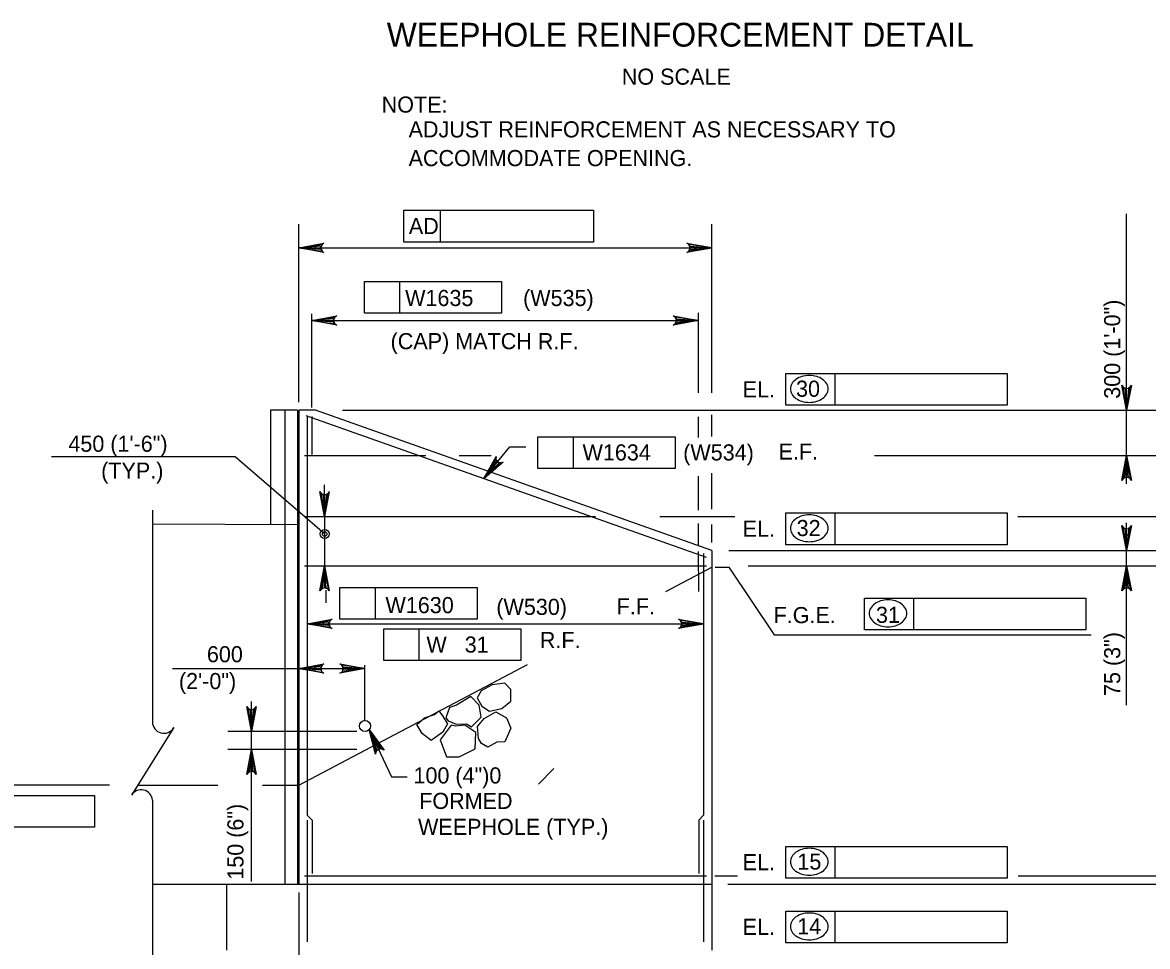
# Model space of a CAD drawing. Extents: x 638340 to 640241, y 295465 to 298435.
# Drawn here: x 638776.1 to 638985.6, y 295578 to 295750.2 of the extents above; entities that cross this region are included whole.
import ezdxf

# ---------------------------------------------------------------- set-up
doc = ezdxf.new("R2010")
doc.units = 0
for name, color, linetype in [('10', 7, 'Continuous'), ('3', 7, 'Continuous'), ('4', 7, 'Continuous'), ('5', 7, 'Continuous'), ('6', 7, 'Continuous')]:
    doc.layers.add(name, color=color, linetype=linetype)

# ---------------------------------------------------------------- blocks, each defined once
blk = doc.blocks.new('ROCK')
at = {"layer": '4'}
for points in [[(2.36725, 1.088), (2.2065, 0.82625), (2.378625, 0.506625), (2.66975, 0.3095), (3.128875, 0.403375), (3.48475, 0.6775), (3.4915, 1.123375), (3.25625, 1.36725), (2.783625, 1.308375)], [(1.10175, -0.02725), (1.4015, -0.159125), (1.78825, -0.148875), (1.980875, -0.266), (2.343375, 0.09475), (2.27875, 0.5505), (1.969375, 0.883), (1.4225, 0.553625), (1.152875, 0.479), (1.0105, 0.082)], [(0.74675, 0.359875), (0.882, 0.16), (1.072875, -0.144), (0.892, -0.457375), (0.448125, -0.758625), (0.1, -0.49325), (-0.095, -0.146375), (0.202875, 0.1025), (0.579125, 0.219875)], [(2.231375, -0.71725), (2.2025, -0.266375), (2.45475, 0.037125), (2.9085, 0.28875), (3.2995, 0.047625), (3.46875, -0.344), (3.231625, -0.855), (2.92, -0.860375), (2.5765, -1.054625), (2.340375, -0.904375)], [(1.2085, -0.192875), (0.778375, -0.737625), (1.008375, -1.391375), (1.48725, -1.396875), (2.09825, -1.106625), (2.133375, -0.486375), (1.723125, -0.203375), (1.37425, -0.239875)]]:
    blk.add_lwpolyline(points, close=True, dxfattribs=at)

msp = doc.modelspace()

# ---------------------------------------------------------------- linework, layer by layer
at = {"layer": '10'}
for p, q in [((638827.32, 295677.91), (638822.31, 295677.91)), ((638822.31, 295677.91), (638822.31, 295656.64)), ((638824.98, 295677.91), (638824.98, 295589.63)), ((638827.32, 295677.91), (638827.32, 295589.63)), ((638827.57, 295677.91), (638827.57, 295589.63)), ((638830.65, 295677.91), (638827.57, 295677.91)), ((638904.47, 295651.76), (638830.65, 295677.91)), ((638800.3, 295656.74), (638827.32, 295656.62)), ((638904.47, 295651.76), (638904.47, 295577.33)), ((638895.87, 295644.15), (638904.47, 295648.69)), ((638827.57, 295608.09), (638870.11, 295630.54)), ((638797.55, 295608.09), (638812.47, 295608.09)), ((638820.82, 295608.09), (638827.57, 295608.09)), ((638800.3, 295589.63), (638904.47, 295589.63)), ((638814.1, 295589.63), (638814.1, 295577.33))]:
    msp.add_line(p, q, dxfattribs=at)
at = {"layer": '3'}
for p, q in [((638815.71, 295669.22), (638781.51, 295669.22)), ((638832.36, 295654.87), (638815.71, 295669.22)), ((638800.3, 295659.32), (638800.3, 295619.85)), ((638905.06, 295648.69), (638907.6, 295648.69)), ((638804.28, 295618.78), (638796.37, 295606.21)), ((638800.3, 295605.28), (638800.3, 295574.7))]:
    msp.add_line(p, q, dxfattribs=at)
for radius in [0.833, 0.417]:
    msp.add_circle((638832.36, 295654.87), radius, dxfattribs=at)
for centre, start, end in [((638802.43, 295619.85), 180, 330), ((638798.18, 295605.08), 5.3286, 147.8672)]:
    msp.add_arc(centre, 2.13, start, end, dxfattribs=at)
at = {"layer": '4'}
for p, q in [((638847.09, 295715.17), (638882.4, 295715.17)), ((638847.09, 295709.26), (638847.09, 295715.17)), ((638853.94, 295709.26), (638853.94, 295715.17)), ((638882.4, 295715.17), (638882.4, 295709.26)), ((638981.68, 295664.21), (638981.68, 295714.54)), ((638827.57, 295679.45), (638827.57, 295712.6)), ((638904.47, 295681.15), (638904.47, 295712.6)), ((638882.4, 295709.26), (638847.09, 295709.26)), ((638830.52, 295708.17), (638901.52, 295708.17)), ((638839.76, 295701.93), (638865.3, 295701.93)), ((638839.76, 295696.02), (638839.76, 295701.93)), ((638846.35, 295696.02), (638846.35, 295701.93)), ((638865.3, 295701.93), (638865.3, 295696.02)), ((638829.96, 295678.42), (638829.96, 295695.89)), ((638829.96, 295694.64), (638901.94, 295694.64)), ((638865.3, 295696.02), (638839.76, 295696.02)), ((638901.94, 295681.15), (638901.94, 295696.09)), ((638918.21, 295684.74), (638959.43, 295684.74)), ((638918.21, 295678.84), (638918.21, 295684.74)), ((638927.39, 295678.84), (638927.39, 295684.74)), ((638959.43, 295684.74), (638959.43, 295678.84)), ((638835.71, 295677.91), (639028.76, 295677.91)), ((638959.43, 295678.84), (638918.21, 295678.84)), ((638901.94, 295672.82), (638901.94, 295676.68)), ((638904.47, 295673.02), (638904.47, 295677.08)), ((638872.07, 295672.98), (638897.61, 295672.98)), ((638872.07, 295667.07), (638872.07, 295672.98)), ((638878.67, 295667.07), (638878.67, 295672.98)), ((638897.61, 295672.98), (638897.61, 295667.07)), ((638857.42, 295669.49), (638863.35, 295669.49)), ((638861.98, 295665.18), (638866.86, 295671.08)), ((638866.86, 295671.08), (638869.81, 295671.08)), ((638934.73, 295669.49), (638997.92, 295669.49)), ((638897.61, 295667.07), (638872.07, 295667.07)), ((638901.94, 295659.27), (638901.94, 295665.64)), ((638904.47, 295659.47), (638904.47, 295666.21)), ((638832.36, 295661.08), (638832.36, 295664.03)), ((638832.36, 295658.12), (638832.36, 295648.9)), ((638894.75, 295658.12), (638908.73, 295658.12)), ((638901.94, 295652.76), (638901.94, 295656.79)), ((638918.21, 295658.78), (638959.43, 295658.78)), ((638918.21, 295652.87), (638918.21, 295658.78)), ((638927.39, 295652.87), (638927.39, 295658.78)), ((638959.43, 295658.78), (638959.43, 295652.87)), ((638961.44, 295658.12), (638997.92, 295658.12)), ((638981.68, 295622.97), (638981.68, 295656.95)), ((638904.47, 295653.3), (638904.47, 295656.65)), ((638959.43, 295652.87), (638918.21, 295652.87)), ((638907.62, 295651.76), (639016.89, 295651.76)), ((638907.6, 295648.69), (638916.07, 295636.08)), ((638911.2, 295648.9), (638997.92, 295648.9)), ((638832.57, 295644.41), (638832.57, 295642.01)), ((638835.21, 295644.89), (638860.74, 295644.89)), ((638835.21, 295638.98), (638835.21, 295644.89)), ((638841.8, 295638.98), (638841.8, 295644.89)), ((638860.74, 295644.89), (638860.74, 295638.98)), ((638932.87, 295637.02), (638932.87, 295642.92)), ((638932.87, 295642.92), (638974.09, 295642.92)), ((638942.04, 295637.02), (638942.04, 295642.92)), ((638974.09, 295642.92), (638974.09, 295637.02)), ((638829.11, 295638.13), (638902.93, 295638.13)), ((638860.74, 295638.98), (638835.21, 295638.98)), ((638843.36, 295637.18), (638868.9, 295637.18)), ((638843.36, 295631.28), (638843.36, 295637.18)), ((638849.95, 295631.28), (638849.95, 295637.18)), ((638868.9, 295637.18), (638868.9, 295631.28)), ((638916.07, 295636.08), (638975.09, 295636.09)), ((638974.09, 295637.02), (638932.87, 295637.02)), ((638804.04, 295629.77), (638839.88, 295629.77)), ((638839.87, 295620.11), (638839.87, 295630.42)), ((638868.9, 295631.28), (638843.36, 295631.28)), ((638818.75, 295590.12), (638818.75, 295623.64)), ((638838.34, 295618.06), (638814.32, 295618.06)), ((638840.65, 295618.41), (638844.79, 295609.62)), ((638838.34, 295614.7), (638814.32, 295614.7)), ((638872.15, 295608.27), (638875.02, 295611.15)), ((638844.79, 295609.62), (638847.74, 295609.62)), ((638792.29, 295608.09), (638745.96, 295608.09)), ((638748.33, 295606.15), (638789.54, 295606.15)), ((638789.54, 295606.15), (638789.54, 295600.25)), ((638789.54, 295600.25), (638748.33, 295600.25)), ((638918.21, 295596.64), (638959.43, 295596.64)), ((638918.21, 295590.73), (638918.21, 295596.64)), ((638927.39, 295590.73), (638927.39, 295596.64)), ((638959.43, 295596.64), (638959.43, 295590.73)), ((638904.98, 295591.17), (638909.25, 295591.17)), ((638959.43, 295590.73), (638918.21, 295590.73)), ((638961.5, 295591.17), (638997.92, 295591.17)), ((638827.57, 295588.09), (638827.57, 295555.42)), ((638907.46, 295589.63), (639028.76, 295589.63)), ((638918.21, 295584.58), (638959.43, 295584.58)), ((638918.21, 295578.67), (638918.21, 295584.58)), ((638927.39, 295578.67), (638927.39, 295584.58)), ((638959.43, 295584.58), (638959.43, 295578.67)), ((638959.43, 295578.67), (638918.21, 295578.67))]:
    msp.add_line(p, q, dxfattribs=at)
for points in [[(638827.57, 295708.17), (638832.23, 295709.05), (638831.87, 295708.8), (638831.69, 295708.49), (638831.64, 295708.17), (638831.69, 295707.86), (638831.87, 295707.55), (638832.23, 295707.3), (638827.57, 295708.17), (638831.87, 295707.55), (638831.69, 295707.86), (638827.57, 295708.17), (638831.64, 295708.17), (638831.69, 295708.49), (638827.57, 295708.17), (638831.87, 295708.8)], [(638904.47, 295708.17), (638899.81, 295707.3), (638900.17, 295707.55), (638900.35, 295707.86), (638900.41, 295708.17), (638900.35, 295708.49), (638900.17, 295708.8), (638899.81, 295709.05), (638904.47, 295708.17), (638900.17, 295708.8), (638900.35, 295708.49), (638904.47, 295708.17), (638900.41, 295708.17), (638900.35, 295707.86), (638904.47, 295708.17), (638900.17, 295707.55)], [(638829.96, 295694.64), (638834.62, 295695.51), (638834.26, 295695.27), (638834.08, 295694.95), (638834.02, 295694.64), (638834.08, 295694.33), (638834.26, 295694.02), (638834.62, 295693.77), (638829.96, 295694.64), (638834.26, 295694.02), (638834.08, 295694.33), (638829.96, 295694.64), (638834.02, 295694.64), (638834.08, 295694.95), (638829.96, 295694.64), (638834.26, 295695.27)], [(638901.94, 295694.64), (638897.28, 295693.77), (638897.64, 295694.02), (638897.82, 295694.33), (638897.88, 295694.64), (638897.82, 295694.95), (638897.64, 295695.27), (638897.28, 295695.51), (638901.94, 295694.64), (638897.64, 295695.27), (638897.82, 295694.95), (638901.94, 295694.64), (638897.88, 295694.64), (638897.82, 295694.33), (638901.94, 295694.64), (638897.64, 295694.02)], [(638981.68, 295677.91), (638980.81, 295682.57), (638981.06, 295682.21), (638981.37, 295682.02), (638981.68, 295681.97), (638982, 295682.02), (638982.31, 295682.21), (638982.56, 295682.57), (638981.68, 295677.91), (638982.31, 295682.21), (638982, 295682.02), (638981.68, 295677.91), (638981.68, 295681.97), (638981.37, 295682.02), (638981.68, 295677.91), (638981.06, 295682.21)], [(638861.98, 295665.18), (638864.27, 295669.33), (638864.24, 295668.89), (638864.36, 295668.55), (638864.57, 295668.31), (638864.84, 295668.15), (638865.2, 295668.1), (638865.62, 295668.22), (638861.98, 295665.18), (638865.2, 295668.1), (638864.84, 295668.15), (638861.98, 295665.18), (638864.57, 295668.31), (638864.36, 295668.55), (638861.98, 295665.18), (638864.24, 295668.89)], [(638981.68, 295669.49), (638982.56, 295664.83), (638982.31, 295665.19), (638982, 295665.38), (638981.68, 295665.43), (638981.37, 295665.38), (638981.06, 295665.19), (638980.81, 295664.83), (638981.68, 295669.49), (638981.06, 295665.19), (638981.37, 295665.38), (638981.68, 295669.49), (638981.68, 295665.43), (638982, 295665.38), (638981.68, 295669.49), (638982.31, 295665.19)], [(638832.36, 295658.12), (638831.49, 295662.78), (638831.74, 295662.43), (638832.05, 295662.24), (638832.36, 295662.19), (638832.67, 295662.24), (638832.99, 295662.43), (638833.23, 295662.78), (638832.36, 295658.12), (638832.99, 295662.43), (638832.67, 295662.24), (638832.36, 295658.12), (638832.36, 295662.19), (638832.05, 295662.24), (638832.36, 295658.12), (638831.74, 295662.43)], [(638981.68, 295651.76), (638980.81, 295656.42), (638981.06, 295656.06), (638981.37, 295655.88), (638981.68, 295655.83), (638982, 295655.88), (638982.31, 295656.06), (638982.56, 295656.42), (638981.68, 295651.76), (638982.31, 295656.06), (638982, 295655.88), (638981.68, 295651.76), (638981.68, 295655.83), (638981.37, 295655.88), (638981.68, 295651.76), (638981.06, 295656.06)], [(638832.36, 295648.9), (638833.23, 295644.24), (638832.99, 295644.59), (638832.67, 295644.78), (638832.36, 295644.83), (638832.05, 295644.78), (638831.74, 295644.59), (638831.49, 295644.24), (638832.36, 295648.9), (638831.74, 295644.59), (638832.05, 295644.78), (638832.36, 295648.9), (638832.36, 295644.83), (638832.67, 295644.78), (638832.36, 295648.9), (638832.99, 295644.59)], [(638981.68, 295648.9), (638982.56, 295644.24), (638982.31, 295644.59), (638982, 295644.78), (638981.68, 295644.83), (638981.37, 295644.78), (638981.06, 295644.59), (638980.81, 295644.24), (638981.68, 295648.9), (638981.06, 295644.59), (638981.37, 295644.78), (638981.68, 295648.9), (638981.68, 295644.83), (638982, 295644.78), (638981.68, 295648.9), (638982.31, 295644.59)], [(638829.11, 295638.13), (638833.77, 295639), (638833.41, 295638.75), (638833.23, 295638.44), (638833.17, 295638.13), (638833.23, 295637.81), (638833.41, 295637.5), (638833.77, 295637.25), (638829.11, 295638.13), (638833.41, 295637.5), (638833.23, 295637.81), (638829.11, 295638.13), (638833.17, 295638.13), (638833.23, 295638.44), (638829.11, 295638.13), (638833.41, 295638.75)], [(638902.93, 295638.13), (638898.27, 295637.25), (638898.63, 295637.5), (638898.82, 295637.81), (638898.87, 295638.13), (638898.82, 295638.44), (638898.63, 295638.75), (638898.27, 295639), (638902.93, 295638.13), (638898.63, 295638.75), (638898.82, 295638.44), (638902.93, 295638.13), (638898.87, 295638.13), (638898.82, 295637.81), (638902.93, 295638.13), (638898.63, 295637.5)], [(638827.57, 295629.77), (638832.23, 295630.64), (638831.87, 295630.39), (638831.69, 295630.08), (638831.64, 295629.77), (638831.69, 295629.46), (638831.87, 295629.14), (638832.23, 295628.9), (638827.57, 295629.77), (638831.87, 295629.14), (638831.69, 295629.46), (638827.57, 295629.77), (638831.64, 295629.77), (638831.69, 295630.08), (638827.57, 295629.77), (638831.87, 295630.39)], [(638839.88, 295629.77), (638835.21, 295628.9), (638835.57, 295629.14), (638835.76, 295629.46), (638835.81, 295629.77), (638835.76, 295630.08), (638835.57, 295630.39), (638835.21, 295630.64), (638839.88, 295629.77), (638835.57, 295630.39), (638835.76, 295630.08), (638839.88, 295629.77), (638835.81, 295629.77), (638835.76, 295629.46), (638839.88, 295629.77), (638835.57, 295629.14)], [(638818.75, 295618.06), (638817.88, 295622.72), (638818.12, 295622.36), (638818.44, 295622.18), (638818.75, 295622.12), (638819.06, 295622.18), (638819.37, 295622.36), (638819.62, 295622.72), (638818.75, 295618.06), (638819.37, 295622.36), (638819.06, 295622.18), (638818.75, 295618.06), (638818.75, 295622.12), (638818.44, 295622.18), (638818.75, 295618.06), (638818.12, 295622.36)], [(638840.65, 295618.41), (638843.42, 295614.56), (638843.04, 295614.78), (638842.68, 295614.82), (638842.38, 295614.73), (638842.12, 295614.55), (638841.91, 295614.25), (638841.84, 295613.82), (638840.65, 295618.41), (638841.91, 295614.25), (638842.12, 295614.55), (638840.65, 295618.41), (638842.38, 295614.73), (638842.68, 295614.82), (638840.65, 295618.41), (638843.04, 295614.78)], [(638818.75, 295614.7), (638819.62, 295610.04), (638819.37, 295610.4), (638819.06, 295610.59), (638818.75, 295610.64), (638818.44, 295610.59), (638818.12, 295610.4), (638817.88, 295610.04), (638818.75, 295614.7), (638818.12, 295610.4), (638818.44, 295610.59), (638818.75, 295614.7), (638818.75, 295610.64), (638819.06, 295610.59), (638818.75, 295614.7), (638819.37, 295610.4)]]:
    msp.add_lwpolyline(points, dxfattribs=at)
for points in [[(638830.52, 295708.67), (638830.52, 295707.68), (638827.57, 295708.17)], [(638901.52, 295708.67), (638901.52, 295707.68), (638904.47, 295708.17)], [(638981.19, 295666.54), (638982.18, 295666.54), (638981.68, 295669.49)], [(638864.24, 295667.14), (638863.48, 295667.77), (638861.98, 295665.18)], [(638831.87, 295661.08), (638832.85, 295661.08), (638832.36, 295658.12)], [(638981.19, 295654.71), (638982.18, 295654.71), (638981.68, 295651.76)], [(638831.87, 295645.94), (638832.85, 295645.94), (638832.36, 295648.9)], [(638981.19, 295645.94), (638982.18, 295645.94), (638981.68, 295648.9)], [(638832.06, 295638.62), (638832.06, 295637.63), (638829.11, 295638.13)], [(638899.98, 295638.62), (638899.98, 295637.63), (638902.93, 295638.13)], [(638830.52, 295630.26), (638830.52, 295629.28), (638827.57, 295629.77)], [(638818.26, 295621.01), (638819.24, 295621.01), (638818.75, 295618.06)], [(638841.46, 295615.53), (638842.35, 295615.94), (638840.65, 295618.41)], [(638818.26, 295611.75), (638819.24, 295611.75), (638818.75, 295614.7)]]:
    msp.add_lwpolyline(points, close=True, dxfattribs=at)
msp.add_circle((638839.88, 295619.08), 1.03, dxfattribs=at)
for centre, radius, start, end in [((638922.25, 295680.7), 3.66, 106.5358, 125.6316), ((638922.59, 295679.54), 4.87, 90, 106.5358), ((638922.59, 295679.54), 4.87, 73.4642, 90), ((638922.94, 295680.7), 3.66, 54.3684, 73.4642), ((638920.92, 295681.9), 1.83, 149.9767, 180), ((638920.92, 295681.9), 1.83, 180, 210.0233), ((638921.72, 295681.43), 2.76, 125.6316, 149.9767), ((638923.46, 295681.43), 2.76, 30.0233, 54.3684), ((638924.27, 295681.9), 1.83, 0, 30.0233), ((638924.27, 295681.9), 1.83, 329.9767, 0), ((638921.72, 295682.36), 2.76, 210.0233, 234.3684), ((638922.25, 295683.1), 3.66, 234.3684, 253.4642), ((638922.94, 295683.1), 3.66, 286.5358, 305.6316), ((638923.46, 295682.36), 2.76, 305.6316, 329.9767), ((638922.59, 295684.26), 4.87, 253.4642, 270), ((638922.59, 295684.26), 4.87, 270, 286.5358), ((638920.92, 295655.93), 1.83, 149.9767, 180), ((638921.72, 295655.47), 2.76, 125.6316, 149.9767), ((638922.25, 295654.73), 3.66, 106.5358, 125.6316), ((638922.59, 295653.57), 4.87, 90, 106.5358), ((638922.59, 295653.57), 4.87, 73.4642, 90), ((638922.94, 295654.73), 3.66, 54.3684, 73.4642), ((638923.46, 295655.47), 2.76, 30.0233, 54.3684), ((638924.27, 295655.93), 1.83, 0, 30.0233), ((638920.92, 295655.93), 1.83, 180, 210.0233), ((638921.72, 295656.4), 2.76, 210.0233, 234.3684), ((638923.46, 295656.4), 2.76, 305.6316, 329.9767), ((638924.27, 295655.93), 1.83, 329.9767, 0), ((638922.25, 295657.13), 3.66, 234.3684, 253.4642), ((638922.59, 295658.29), 4.87, 253.4642, 270), ((638922.59, 295658.29), 4.87, 270, 286.5358), ((638922.94, 295657.13), 3.66, 286.5358, 305.6316), ((638936.91, 295638.87), 3.66, 106.5358, 125.6316), ((638937.25, 295637.71), 4.87, 90, 106.5358), ((638937.25, 295637.71), 4.87, 73.4642, 90), ((638937.59, 295638.87), 3.66, 54.3684, 73.4642), ((638935.57, 295640.08), 1.83, 149.9767, 180), ((638935.57, 295640.08), 1.83, 180, 210.0233), ((638936.38, 295639.61), 2.76, 125.6316, 149.9767), ((638938.12, 295639.61), 2.76, 30.0233, 54.3684), ((638938.93, 295640.08), 1.83, 0, 30.0233), ((638938.93, 295640.08), 1.83, 329.9767, 0), ((638936.38, 295640.54), 2.76, 210.0233, 234.3684), ((638936.91, 295641.28), 3.66, 234.3684, 253.4642), ((638937.59, 295641.28), 3.66, 286.5358, 305.6316), ((638938.12, 295640.54), 2.76, 305.6316, 329.9767), ((638937.25, 295642.44), 4.87, 253.4642, 270), ((638937.25, 295642.44), 4.87, 270, 286.5358), ((638922.25, 295592.59), 3.66, 106.5358, 125.6316), ((638922.59, 295591.43), 4.87, 90, 106.5358), ((638922.59, 295591.43), 4.87, 73.4642, 90), ((638922.94, 295592.59), 3.66, 54.3684, 73.4642), ((638920.92, 295593.79), 1.83, 149.9767, 180), ((638921.72, 295593.32), 2.76, 125.6316, 149.9767), ((638923.46, 295593.32), 2.76, 30.0233, 54.3684), ((638924.27, 295593.79), 1.83, 0, 30.0233), ((638920.92, 295593.79), 1.83, 180, 210.0233), ((638921.72, 295594.25), 2.76, 210.0233, 234.3684), ((638922.25, 295594.99), 3.66, 234.3684, 253.4642), ((638922.94, 295594.99), 3.66, 286.5358, 305.6316), ((638923.46, 295594.25), 2.76, 305.6316, 329.9767), ((638924.27, 295593.79), 1.83, 329.9767, 0), ((638922.59, 295596.15), 4.87, 253.4642, 270), ((638922.59, 295596.15), 4.87, 270, 286.5358), ((638921.72, 295581.27), 2.76, 125.6316, 149.9767), ((638922.25, 295580.53), 3.66, 106.5358, 125.6316), ((638922.59, 295579.37), 4.87, 90, 106.5358), ((638922.59, 295579.37), 4.87, 73.4642, 90), ((638922.94, 295580.53), 3.66, 54.3684, 73.4642), ((638923.46, 295581.27), 2.76, 30.0233, 54.3684), ((638920.92, 295581.73), 1.83, 149.9767, 180), ((638920.92, 295581.73), 1.83, 180, 210.0233), ((638924.27, 295581.73), 1.83, 0, 30.0233), ((638924.27, 295581.73), 1.83, 329.9767, 0), ((638921.72, 295582.2), 2.76, 210.0233, 234.3684), ((638922.25, 295582.94), 3.66, 234.3684, 253.4642), ((638922.59, 295584.1), 4.87, 253.4642, 270), ((638922.59, 295584.1), 4.87, 270, 286.5358), ((638922.94, 295582.94), 3.66, 286.5358, 305.6316), ((638923.46, 295582.2), 2.76, 305.6316, 329.9767)]:
    msp.add_arc(centre, radius, start, end, dxfattribs=at)
at = {"layer": '5'}
for p, q in [((638829.96, 295676.78), (638829.97, 295669.68)), ((638901.93, 295651.59), (638901.94, 295644.14))]:
    msp.add_line(p, q, dxfattribs=at)
at = {"layer": '6'}
for p, q in [((638903.44, 295650.49), (638828.94, 295676.88)), ((638829.11, 295676.88), (638829.11, 295602.5)), ((638828.6, 295669.49), (638851.19, 295669.49)), ((638828.6, 295658.12), (638882.8, 295658.12)), ((638902.93, 295651.22), (638902.93, 295602.5)), ((638828.6, 295648.9), (638903.44, 295648.9)), ((638829.11, 295602.5), (638830.05, 295601.57)), ((638902.93, 295602.5), (638902, 295601.57)), ((638829.11, 295601.57), (638829.11, 295578.86)), ((638830.05, 295601.57), (638830.05, 295591.63)), ((638902, 295601.57), (638902, 295591.63)), ((638902.93, 295601.57), (638902.93, 295578.86)), ((638828.6, 295591.17), (638903.44, 295591.17))]:
    msp.add_line(p, q, dxfattribs=at)

# ---------------------------------------------------------------- block references
at = {"layer": '4', "xscale": 4.921475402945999, "yscale": 4.921475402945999, "rotation": 0.8865726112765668}
msp.add_blockref('ROCK', (638849.96, 295620.11), dxfattribs=at)

# ---------------------------------------------------------------- texts
at = {"layer": '3'}
for s, height, p in [('450 (1\'-6")', 3.0001, (638784.65, 295670.18)), ('(TYP.)', 3, (638790.75, 295665.17)), ('100 (4")0', 3, (638848.9, 295608.38)), ('FORMED', 3, (638849.97, 295603.63))]:
    msp.add_text(s, height=height, dxfattribs=at).set_placement(p)
at = {"layer": '4'}
for s, height, p in [('WEEPHOLE REINFORCEMENT DETAIL', 4.4294, (638843.93, 295745.67)), ('NO SCALE', 3, (638887.69, 295738.57)), ('NOTE:', 3, (638842.98, 295733.37)), ('ADJUST REINFORCEMENT AS NECESSARY TO', 3.0001, (638847.99, 295728.75)), ('ACCOMMODATE OPENING.', 3.0001, (638847.99, 295723.4)), ('AD', 3, (638848.04, 295710.74)), ('W1635', 3, (638847.35, 295697.33)), ('(W535)', 3, (638869.31, 295697.33)), ('(CAP) MATCH R.F.', 3.0001, (638844.64, 295689.29)), ('EL.', 3, (638910.2, 295680.32)), ('30', 3, (638920.13, 295680.43)), ('W1634', 3, (638880.38, 295668.56)), ('(W534)', 3, (638899.12, 295668.56)), ('E.F.', 3, (638916.87, 295668.72)), ('EL.', 3, (638910.2, 295654.36)), ('32', 3, (638920.24, 295654.47)), ('W1630', 3, (638843.69, 295640.11)), ('(W530)', 3, (638864.33, 295639.78)), ('F.F.', 3, (638886.73, 295639.89)), ('F.G.E.', 3, (638915.94, 295638.25)), ('31', 3, (638935.01, 295638.3)), ('W   31', 3, (638851.31, 295632.76)), ('R.F.', 3, (638872.43, 295633.6)), ('600', 3, (638810.44, 295630.96)), ('(2\'-0")', 3, (638805.23, 295625.96)), ('WEEPHOLE (TYP.)', 3.0001, (638849.75, 295598.79)), ('EL.', 3, (638910.2, 295592.21)), ('15', 3, (638920.38, 295592.33)), ('EL.', 3, (638910.2, 295580.16)), ('14', 3, (638920.35, 295580.27))]:
    msp.add_text(s, height=height, dxfattribs=at).set_placement(p)
for s, height, p in [('300 (1\'-0")', 3.0001, (638980.49, 295680.06)), ('75 (3")', 3, (638980.49, 295624.68)), ('150 (6")', 3, (638817.25, 295590.45))]:
    msp.add_text(s, height=height, rotation=90, dxfattribs=at).set_placement(p)

doc.saveas('drawing.dxf')
